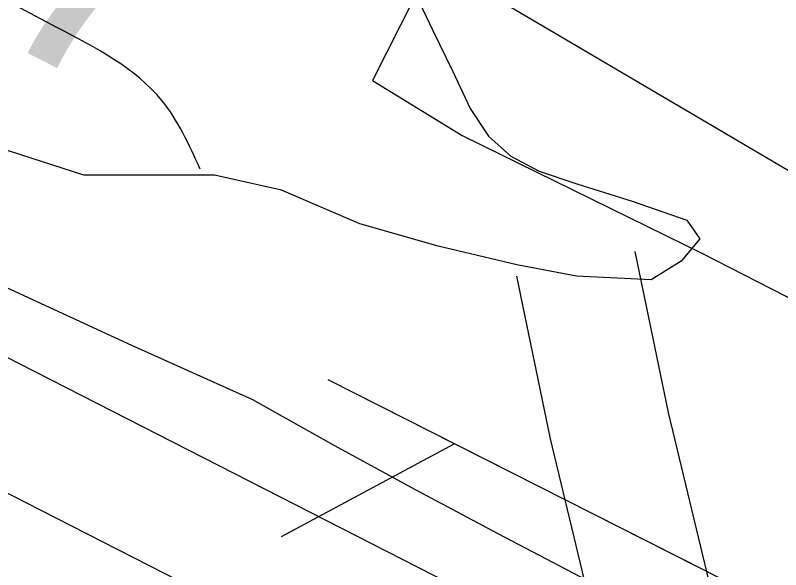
# Model space of a CAD drawing. Extents: x 3823584 to 3861785, y 301729 to 327625.
# Drawn here: x 3857537.2 to 3857727.2, y 315900.2 to 316037.8 of the extents above; entities that cross this region are included whole.
import ezdxf

# ---------------------------------------------------------------- set-up
doc = ezdxf.new("R2010")
doc.units = 0
for name, color, linetype in [('V-LEVE-TOET', 7, 'Continuous'), ('V-RIVR-EDGE', 7, 'Continuous'), ('V-RIVR-RANG', 7, 'Continuous'), ('V-ROAD-CNTR', 7, 'Continuous'), ('V-RRAP-FSHR', 7, 'Continuous'), ('V-SITE-VEGE', 7, 'Continuous'), ('V-SURV-LINE', 7, 'Continuous'), ('V-TOPO-MINR', 7, 'Continuous')]:
    doc.layers.add(name, color=color, linetype=linetype)

msp = doc.modelspace()

# ---------------------------------------------------------------- linework, layer by layer
at = {"layer": 'V-LEVE-TOET'}
msp.add_lwpolyline([(3857695.61, 315886.86), (3857688.63, 315891.23), (3857677.57, 315898.38), (3857657.07, 315909.08), (3857636.68, 315919.97), (3857616.38, 315931.06), (3857596.2, 315942.34), (3857566.13, 315955.89), (3857536.15, 315969.63), (3857506.26, 315983.56), (3857476.45, 315997.67), (3857446.73, 316011.97), (3857417.11, 316026.45), (3857387.57, 316041.12), (3857358.12, 316055.97), (3857288.54, 316089.07), (3857219.04, 316122.33), (3857149.61, 316155.76)], dxfattribs=at)
at = {"layer": 'V-RIVR-EDGE'}
for p, q in [((3857659.02, 316087.08), (3857625.83, 316021.61)), ((3857625.83, 316021.61), (3857648.14, 316007.95)), ((3857648.14, 316007.95), (3857707.8, 315978.67)), ((3857707.8, 315978.67), (3857818.38, 315922.06))]:
    msp.add_line(p, q, dxfattribs=at)
at = {"layer": 'V-ROAD-CNTR'}
for points in [[(3857690.98, 315979.15), (3857699.23, 315939.19), (3857717.36, 315863.96), (3857855.88, 315874.57)], [(3857661.6, 315973.09), (3857669.95, 315932.65), (3857682.7, 315879.77)]]:
    msp.add_lwpolyline(points, dxfattribs=at)
msp.add_spline([(3854116.13, 316942.4), (3854169.42, 316931.52), (3854298.84, 316901.82), (3854437.58, 316854.58), (3854560.47, 316798.18), (3854671.19, 316730.15), (3854747.11, 316675.95), (3854806.61, 316630.04), (3854875.81, 316567.34), (3854972.81, 316478.01), (3855148.5, 316306.83), (3855485, 315981.59), (3856075.1, 315410.1), (3856623.47, 314884.78), (3857154.48, 314370.37), (3857470.65, 314060.55), (3857747.38, 313795.59), (3858247.58, 313313.32), (3858629.53, 312940.33), (3859041.83, 312538.5), (3859429.79, 312165.72), (3859613.32, 311989.18)], degree=3, dxfattribs=at)
at = {"layer": 'V-RRAP-FSHR'}
msp.add_line((3857646.22, 315931.41), (3857603.17, 315908.37), dxfattribs=at)
for points in [[(3858163.27, 315653.71), (3858020.8, 315738.96), (3857843.79, 315831.44), (3857614.83, 315947.3)], [(3857646.22, 315931.41), (3857614.83, 315947.3)], [(3857708.68, 315899.81), (3857646.22, 315931.41)]]:
    msp.add_lwpolyline(points, dxfattribs=at)
msp.add_spline([(3857583.08, 315999.65), (3857573.56, 316016.69), (3857547.5, 316034.79), (3857465.75, 316079.28), (3857366.68, 316129.57), (3857150.72, 316223.76), (3857078.16, 316260.92), (3856993.31, 316302.89), (3856910.82, 316335.54), (3856818.02, 316361.28), (3856706.58, 316387.79), (3856575.54, 316420.4), (3856492.28, 316447.8), (3856428.56, 316476.1), (3856357.99, 316497.39), (3856268.18, 316509.08), (3856186.51, 316530.63), (3856092.56, 316560.96), (3855996.4, 316599.58), (3855907.42, 316640.68), (3855835.99, 316678.2), (3855772.14, 316704.45), (3855719.79, 316721.02), (3855660.41, 316734.29)], degree=3, dxfattribs=at)
at = {"layer": 'V-SITE-VEGE'}
msp.add_lwpolyline([(3857636.61, 316042.95), (3857640.85, 316034.01), (3857645.81, 316023.86), (3857650.11, 316014.69), (3857654.67, 316007.83), (3857660.22, 316002.83), (3857667.28, 315999.09), (3857676.58, 315995.99), (3857690.29, 315991.64), (3857703.9, 315986.96), (3857707.08, 315982.35), (3857702.45, 315976.79), (3857695.03, 315972.16), (3857676.5, 315973.08), (3857661.67, 315975.86), (3857642.21, 315980.5), (3857622.75, 315986.06), (3857603.29, 315994.41), (3857586.61, 315998.11), (3857568.08, 315998.11), (3857554.18, 315998.11), (3857525.46, 316007.39)], dxfattribs=at)
at = {"layer": 'V-SURV-LINE'}
for points in [[(3857409.18, 316017.19), (3857777.51, 315829.09)], [(3857763.85, 315802.38), (3857395.52, 315990.48)]]:
    msp.add_lwpolyline(points, dxfattribs=at)
at = {"layer": 'V-TOPO-MINR'}
msp.add_lwpolyline([(3857084.97, 316273.7), (3857181.92, 316239.05), (3857278.55, 316203.54), (3857374.98, 316167.46), (3857532.24, 316107.8), (3857549.67, 316100.68), (3857566.83, 316092.98), (3857583.57, 316084.42), (3857600.04, 316075.29), (3857998.24, 315841.04), (3858030.97, 315821.59), (3858063.58, 315801.94), (3858096.01, 315782), (3858128.32, 315761.86), (3858160.77, 315741.96), (3858193.51, 315722.57), (3858226.68, 315703.93), (3858260.15, 315685.81), (3858455.78, 315582.76)], dxfattribs=at)

# ---------------------------------------------------------------- texts
at = {"layer": 'V-RIVR-RANG'}
msp.add_text('6.7', height=67, rotation=333.2883, dxfattribs=at).set_placement((3857459.24, 316069.17))

doc.saveas('drawing.dxf')
